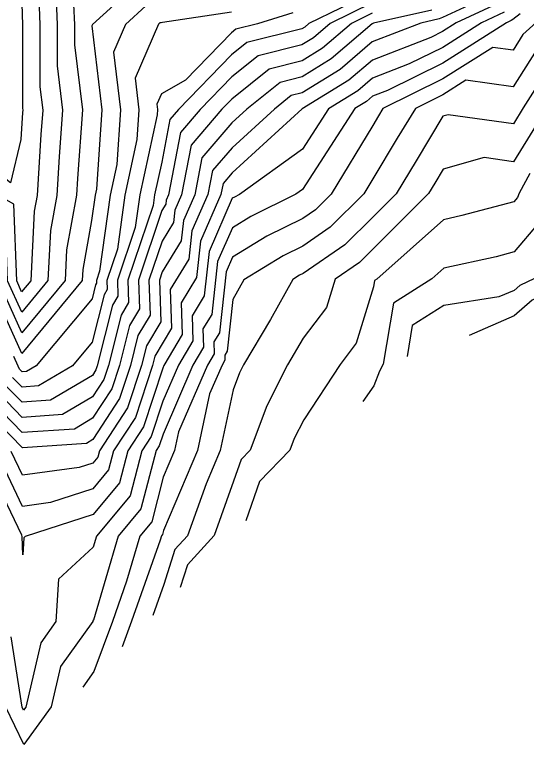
# Model space of a CAD drawing. Extents: x 42655 to 43811, y -141820 to -141156.
# Drawn here: x 43210.5 to 43247.5, y -141643.8 to -141591.1 of the extents above; entities that cross this region are included whole.
import ezdxf

# ---------------------------------------------------------------- set-up
doc = ezdxf.new("R2010")
doc.units = 0
doc.layers.add('ZE_HICN', color=7, linetype='Continuous')
doc.layers.add('ZE_LWCN', color=7, linetype='Continuous')

msp = doc.modelspace()

# ---------------------------------------------------------------- linework, layer by layer
at = {"layer": 'ZE_HICN'}
for points in [[(43218.931, -141589.198), (43216.099, -141591.785), (43216.058, -141591.88), (43216.776, -141597.945), (43216.39, -141603.68), (43216.296, -141604.109), (43216.046, -141605.937), (43215.401, -141609.474), (43215.359, -141610.277), (43211.003, -141615.552), (43208.612, -141610.308), (43208.5, -141607.13), (43205.868, -141605.679), (43204.457, -141604.165), (43202.833, -141601.663), (43200.759, -141601.119), (43197.297, -141598.036), (43196.838, -141596.598), (43195.63, -141592.448), (43195.389, -141591.882), (43193.418, -141588.385)], [(43236.325, -141590.209), (43233.286, -141591.704), (43232.089, -141592.727), (43231.251, -141593.243), (43228.075, -141594.04), (43226.174, -141595.569), (43223.899, -141597.911), (43222.472, -141599.574), (43221.608, -141604.084), (43221.441, -141604.465), (43221.409, -141604.764), (43221.131, -141605.217), (43219.431, -141610.257), (43219.494, -141612.327), (43218.782, -141613.53), (43218.053, -141616.427), (43217.496, -141618.116), (43216.114, -141620.229), (43214.802, -141621.012), (43211.03, -141621.274), (43208.87, -141619.074)], [(43245.875, -141590.881), (43244.229, -141591.653), (43241.429, -141593.427), (43239.001, -141594.625), (43236.351, -141595.654), (43235.287, -141596.563), (43233.172, -141597.867), (43231.287, -141600.783), (43226.743, -141604.06), (43226.367, -141604.247), (43226.215, -141604.339), (43224.531, -141608.172), (43224.185, -141611.398), (43223.307, -141612.831), (43223.363, -141614.645), (43222.319, -141616.407), (43221.196, -141618.992), (43220.355, -141621.546), (43219.677, -141622.582), (43218.827, -141625.84), (43216.388, -141628.76), (43216.157, -141629.551), (43213.637, -141631.869), (43213.465, -141634.936), (43212.367, -141636.473), (43211.288, -141641.109), (43211.124, -141641.333), (43211.017, -141641.11), (43210.213, -141636.025)], [(43248.954, -141597.793), (43246.556, -141601.694), (43244.422, -141601.394), (43241.47, -141602.23), (43240.856, -141603.244), (43240.405, -141603.996), (43236.409, -141608), (43235.421, -141608.98), (43233.655, -141610.19), (43233.03, -141612.239), (43231.351, -141614.435), (43230.215, -141616.369), (43228.722, -141619.327), (43227.508, -141622.545), (43226.856, -141623.217), (43226.312, -141624.782), (43224.904, -141628.72), (43222.978, -141630.82), (43222.448, -141632.479)]]:
    msp.add_lwpolyline(points, dxfattribs=at)
at = {"layer": 'ZE_LWCN'}
for points in [[(43212.139, -141587.178), (43212.301, -141591.803), (43212.295, -141596.292), (43212.506, -141597.965), (43212.379, -141599.721), (43212.104, -141604.129), (43211.896, -141605.27), (43211.636, -141610.294), (43210.982, -141611.086), (43210.623, -141610.299), (43210.429, -141604.771), (43209.288, -141604.142), (43205.848, -141601.414), (43204.604, -141599.498), (43200.746, -141598.485), (43200.227, -141598.022), (43198.949, -141594.017), (43198.324, -141591.869), (43196.271, -141586.526)], [(43210.866, -141586.469), (43211.054, -141591.809), (43211.045, -141597.819), (43211.065, -141597.971), (43211.053, -141598.131), (43210.931, -141600.097), (43210.184, -141603.216), (43205.841, -141599.771), (43205.195, -141598.776), (43202.287, -141598.013), (43200.737, -141596.557), (43199.653, -141593.157), (43199.276, -141591.864), (43198.042, -141588.65)], [(43213.441, -141588.74), (43213.548, -141591.797), (43213.544, -141594.764), (43213.947, -141597.958), (43213.704, -141601.312), (43213.529, -141604.123), (43213.064, -141606.671), (43212.877, -141610.288), (43210.989, -141612.575), (43209.953, -141610.302), (43209.786, -141605.557), (43207.236, -141604.152), (43205.856, -141603.058), (43204.014, -141600.219), (43200.751, -141599.363), (43199.25, -141598.027), (43198.245, -141594.878), (43197.371, -141591.873), (43195.605, -141587.278)], [(43236.322, -141589.458), (43231.739, -141591.711), (43231.449, -141591.959), (43231.246, -141592.084), (43227.275, -141593.081), (43226.167, -141593.973), (43222.334, -141597.918), (43221.704, -141598.652), (43221.115, -141601.728), (43220.599, -141604.089), (43220.493, -141604.86), (43218.672, -141610.261), (43218.721, -141611.863), (43218.169, -141612.795), (43217.254, -141616.43), (43216.925, -141617.43), (43216.106, -141618.681), (43213.938, -141619.975), (43211.025, -141620.177), (43209.357, -141618.478)], [(43214.743, -141590.302), (43214.795, -141591.791), (43214.793, -141593.237), (43215.389, -141597.951), (43215.03, -141602.902), (43214.954, -141604.116), (43214.232, -141608.073), (43214.118, -141610.282), (43210.996, -141614.063), (43209.282, -141610.305), (43209.143, -141606.344), (43205.863, -141604.536), (43205.513, -141604.16), (43203.424, -141600.941), (43200.755, -141600.241), (43198.273, -141598.032), (43197.542, -141595.738), (43196.418, -141591.878), (43195.617, -141589.794)], [(43244.86, -141589.665), (43241.419, -141591.278), (43241.178, -141591.374), (43239.85, -141591.673), (43236.339, -141593.037), (43234.007, -141595.029), (43231.268, -141596.718), (43230.474, -141596.917), (43229.27, -141597.886), (43226.198, -141600.683), (43224.777, -141602.339), (43224.445, -141604.071), (43223.295, -141606.689), (43223.074, -141608.744), (43221.73, -141610.94), (43221.815, -141613.718), (43220.62, -141615.735), (43220.449, -141616.415), (43219.212, -141620.174), (43217.63, -141622.591), (43217.27, -141623.972), (43216.138, -141625.327), (43213.077, -141626.325), (43211.055, -141626.603), (43209.148, -141622.631)], [(43245.368, -141590.273), (43242.405, -141591.661), (43241.423, -141592.283), (43240.572, -141592.703), (43236.345, -141594.346), (43234.647, -141595.796), (43231.273, -141597.876), (43226.207, -141602.491), (43225.546, -141603.261), (43225.391, -141604.067), (43223.913, -141607.43), (43223.63, -141610.071), (43222.519, -141611.886), (43222.589, -141614.181), (43221.268, -141616.411), (43221.185, -141616.603), (43219.783, -141620.86), (43218.653, -141622.586), (43218.048, -141624.906), (43216.146, -141627.183), (43211.239, -141628.784), (43211.14, -141628.875), (43211.072, -141630.105), (43211.023, -141628.785), (43210.99, -141628.694), (43208.082, -141622.636)], [(43219.958, -141590.43), (43218.488, -141591.774), (43217.628, -141593.763), (43218.122, -141597.938), (43217.856, -141601.887), (43217.372, -141604.104), (43216.622, -141609.595), (43216.393, -141610.272), (43216.399, -141610.473), (43216.33, -141610.589), (43216.073, -141611.612), (43212.03, -141616.455), (43211.345, -141616.864), (43211.01, -141616.887), (43210.818, -141616.692), (43210.72, -141616.461), (43210.429, -141615.766)], [(43236.329, -141590.961), (43234.832, -141591.697), (43232.728, -141593.494), (43231.257, -141594.401), (43228.875, -141594.999), (43226.182, -141597.166), (43225.465, -141597.904), (43223.241, -141600.496), (43222.554, -141604.08), (43222.059, -141605.206), (43221.964, -141606.091), (43221.142, -141607.434), (43220.19, -141610.254), (43220.268, -141612.791), (43219.394, -141614.265), (43218.851, -141616.423), (43218.068, -141618.802), (43216.121, -141621.778), (43215.667, -141622.049), (43211.035, -141622.37), (43208.383, -141619.669)], [(43247.023, -141591.013), (43246.508, -141591.42), (43246.382, -141591.49), (43246.053, -141591.644), (43241.434, -141594.57), (43237.43, -141596.546), (43236.357, -141596.963), (43235.926, -141597.331), (43235.07, -141597.858), (43231.301, -141603.69), (43230.814, -141604.041), (43227.546, -141605.661), (43226.225, -141606.464), (43225.149, -141608.913), (43224.74, -141612.725), (43224.096, -141613.777), (43224.137, -141615.108), (43223.371, -141616.402), (43221.207, -141621.38), (43220.927, -141622.231), (43220.701, -141622.577), (43219.606, -141626.775), (43217.954, -141628.752), (43216.182, -141634.818), (43216.133, -141634.864), (43216.129, -141634.924), (43213.796, -141638.188), (43213.118, -141641.1), (43211.136, -141643.808), (43209.837, -141641.116)], [(43230.595, -141590.935), (43228.041, -141591.729), (43226.476, -141592.121), (43226.159, -141592.376), (43222.839, -141595.794), (43221.091, -141596.779), (43220.767, -141597.529), (43220.814, -141597.926), (43220.789, -141598.301), (43219.523, -141604.094), (43219.203, -141606.438), (43217.912, -141610.265), (43217.947, -141611.4), (43217.556, -141612.06), (43216.455, -141616.434), (43216.353, -141616.744), (43216.099, -141617.133), (43213.073, -141618.938), (43211.02, -141619.08), (43209.844, -141617.883)], [(43240.65, -141590.741), (43236.435, -141591.689), (43236.333, -141591.729), (43233.368, -141594.261), (43231.262, -141595.56), (43229.674, -141595.958), (43227.267, -141597.895), (43226.19, -141598.876), (43224.009, -141601.418), (43223.5, -141604.076), (43222.677, -141605.948), (43222.519, -141607.417), (43221.152, -141609.651), (43220.95, -141610.25), (43221.042, -141613.254), (43220.007, -141615), (43219.65, -141616.419), (43218.64, -141619.488), (43216.606, -141622.596), (43216.491, -141623.037), (43216.129, -141623.471), (43215.15, -141623.79), (43211.045, -141624.354), (43210.215, -141622.626)], [(43226.152, -141590.874), (43221.176, -141591.63), (43221.067, -141591.66), (43220.986, -141591.663), (43220.877, -141591.763), (43219.198, -141595.646), (43219.468, -141597.932), (43219.322, -141600.094), (43218.447, -141604.099), (43217.912, -141608.016), (43217.153, -141610.268), (43217.173, -141610.936), (43216.943, -141611.325), (43216.088, -141614.724), (43214.653, -141616.443), (43212.209, -141617.901), (43211.015, -141617.984), (43210.331, -141617.287)], [(43248.182, -141591.634), (43247.23, -141592.507), (43246.518, -141593.626), (43245.049, -141593.427), (43241.44, -141595.713), (43237.112, -141597.849), (43236.795, -141598.372), (43236.367, -141599.085), (43233.375, -141604.029), (43232.236, -141605.16), (43231.31, -141605.794), (43228.725, -141607.076), (43226.235, -141608.589), (43225.767, -141609.655), (43225.295, -141614.052), (43224.884, -141614.723), (43224.91, -141615.572), (43224.422, -141616.397), (43222.332, -141621.206), (43222.039, -141622.571), (43221.222, -141624.5), (43220.385, -141627.709), (43219.52, -141628.745), (43218.566, -141632.009), (43217.545, -141634.917), (43216.2, -141638.54), (43215.397, -141639.662)], [(43248.192, -141593.661), (43246.53, -141596.27), (43243.103, -141595.806), (43241.445, -141596.857), (43239.456, -141597.838), (43238.148, -141599.996), (43236.385, -141602.936), (43235.731, -141604.018), (43233.298, -141606.433), (43231.32, -141607.788), (43229.905, -141608.49), (43227.056, -141610.222), (43226.25, -141611.657), (43225.85, -141615.379), (43225.673, -141615.669), (43225.684, -141616.036), (43225.473, -141616.392), (43224.571, -141618.468), (43223.691, -141622.563), (43221.24, -141628.352), (43221.164, -141628.643), (43221.085, -141628.738), (43220.999, -141629.034), (43218.935, -141634.91), (43218.25, -141636.756)], [(43249.154, -141594.815), (43247.252, -141597.801), (43246.543, -141598.955), (43241.837, -141598.293), (43241.452, -141598.403), (43239.502, -141601.62), (43238.071, -141604.007), (43236.398, -141605.683), (43234.36, -141607.707), (43231.329, -141609.783), (43231.084, -141609.904), (43230.589, -141610.205), (43228.97, -141613.088), (43227.035, -141616.384), (43226.746, -141616.957), (43226.281, -141618.192), (43225.343, -141622.555), (43224.318, -141624.975), (43222.976, -141628.729), (43222.064, -141629.723), (43221.258, -141632.247), (43220.469, -141634.496)], [(43287.581, -141607.063), (43287.286, -141606.667), (43285.094, -141603.786), (43283.611, -141602.054), (43282.172, -141601.223), (43279.533, -141600.619), (43277.078, -141599.989), (43273.515, -141599.528), (43271.986, -141599.298), (43270.73, -141599.211), (43266.894, -141598.512), (43262.522, -141598.596), (43261.807, -141598.76), (43260.613, -141599.186), (43256.72, -141599.008), (43254.766, -141601.547), (43253.678, -141603.934), (43251.68, -141609.309), (43251.453, -141609.828), (43251.213, -141610.108), (43247.897, -141611.691), (43246.608, -141612.842), (43243.333, -141614.25)], [(43247.729, -141602.546), (43246.967, -141603.965), (43246.829, -141604.281), (43246.57, -141604.583), (43242.813, -141605.592), (43241.487, -141605.882), (43236.658, -141610.176), (43236.501, -141610.275), (43236.422, -141610.746), (43235.18, -141614.818), (43234.008, -141616.351), (43231.379, -141620.348), (43230.698, -141621.697), (43230.383, -141622.531), (43228.179, -141624.803), (43227.187, -141627.652)], [(43248.37, -141606.13), (43246.587, -141608.208), (43245.286, -141608.558), (43241.504, -141609.383), (43240.633, -141610.158), (43237.862, -141611.908), (43237.119, -141616.337), (43236.859, -141616.833), (43236.456, -141617.9), (43235.654, -141619.026)], [(43248.072, -141610.123), (43247.012, -141610.629), (43246.6, -141610.997), (43245.5, -141611.469), (43241.517, -141612.092), (43239.223, -141613.541), (43238.849, -141615.771)]]:
    msp.add_lwpolyline(points, dxfattribs=at)

doc.saveas('drawing.dxf')
